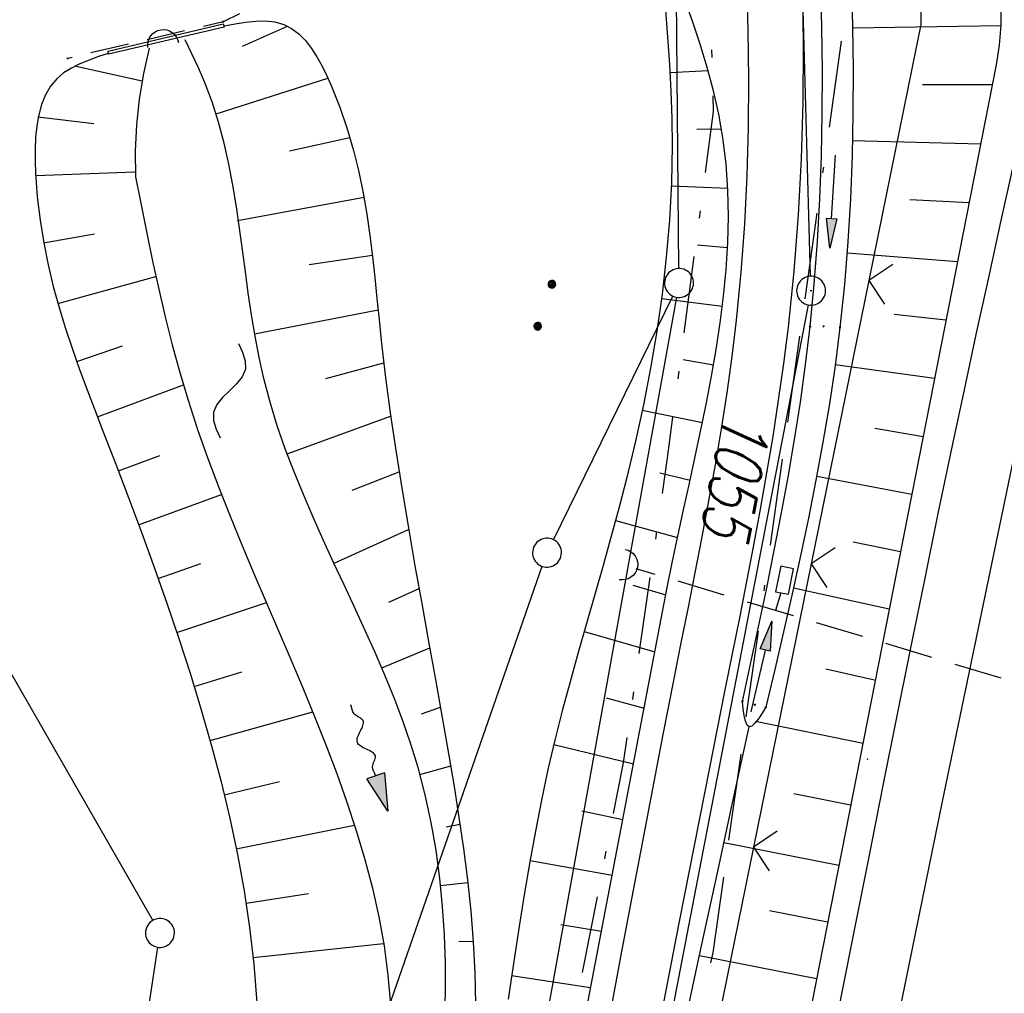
# Model space of a CAD drawing. Extents: x 510526 to 513920, y 467229 to 478797.
# Tile 311 of 467: x 512019 to 512070, y 475141 to 475192. Entities that reach past the tile are written whole.
import ezdxf

# ---------------------------------------------------------------- set-up
doc = ezdxf.new("R2010")
doc.units = 0
doc.header["$LTSCALE"] = 10
doc.header["$MEASUREMENT"] = 0
for name, pattern in [('ACAD_ISO16W100', [73, 15, -6.5, 15, -6.5, 15, -7, 1, -7]), ('AUSGEZOGEN', [0]), ('LT00', [0]), ('LT08', [0.42, 0.2, -0.1, 0.02, -0.1]), ('LT11', [0.3, 0.2, -0.1]), ('STRICHLINIE2', [0.375, 0.25, -0.125])]:
    doc.linetypes.add(name, pattern=pattern)
doc.layers.get('0').update_dxf_attribs({"linetype": 'LT00'})
for name, color, linetype in [('--FLIEßRICHTPFEIL', 180, 'Continuous'), ('--WASSER_NUTZUNG', 180, 'Continuous'), ('-Haltung', 182, 'STRICHLINIE2'), ('BAB-KABEL', 220, 'ACAD_ISO16W100'), ('DFK_AB_L', 21, 'LT00'), ('DFK_AB_P', 7, 'LT00'), ('DFK_FLUR_NR', 250, 'LT00'), ('DFK_GZPKT', 250, 'LT00'), ('DFK_KATASTER', 250, 'LT00'), ('DFK_NUTZUNG', 250, 'LT00'), ('DFK_TOPO-SYM', 252, 'LT00'), ('PFEIL', 140, 'AUSGEZOGEN'), ('STROM_UNTER', 80, 'LT08'), ('V90_AFBR_BAB', 250, 'LT00'), ('V90_BOESCH', 250, 'LT00'), ('V90_BOSCHUNG', 250, 'LT00'), ('V90_BR_KAPPE', 30, 'LT00'), ('V90_FELDWEG', 250, 'LT11'), ('V90_GRABEN', 250, 'LT00'), ('V90_LD_MARK', 250, 'LT00'), ('V90_PK_GR', 1, 'LT00'), ('V90_SINKK', 182, 'LT00'), ('V90_UK_DURCH', 182, 'LT00'), ('V90_ZAUN', 40, 'LT00')]:
    doc.layers.add(name, color=color, linetype=linetype)
doc.styles.get("Standard").update_dxf_attribs({"font": 'romans.shx'})

# ---------------------------------------------------------------- blocks, each defined once
blk = doc.blocks.new('SYMB7301')
at = {"color": 0, "linetype": 'ByBlock'}
for p, q in [((-0.128693, 0), (0, 0.128693)), ((0, -0.128693), (-0.128693, 0)), ((0, 0.128693), (0.128693, 0)), ((0.128693, 0), (0, -0.128693)), ((0.000059, -0.009738), (0.000059, 0.009897)), ((-0.00901, -0.004339), (-0.002225, -0.009749))]:
    blk.add_line(p, q, dxfattribs=at)
for points in [[(-0.002225, 0.009749), (-0.00901, 0.004339), (-0.00901, -0.004339)], [(0.01, 0), (0.006235, 0.007818), (-0.002225, 0.009749)], [(-0.002225, -0.009749), (0.006235, -0.007818), (0.01, 0)]]:
    blk.add_lwpolyline(points, dxfattribs=at)
blk = doc.blocks.new('SYMB7010')
at = {"color": 0, "linetype": 'ByBlock'}
for points in [[(-0.031408, 0.499213), (-0.093728, 0.49134), (-0.15457, 0.475719), (-0.212975, 0.452595), (-0.268021, 0.422333), (-0.31884, 0.385411), (-0.36463, 0.342411), (-0.40467, 0.29401), (-0.438329, 0.240973), (-0.465074, 0.184136), (-0.484486, 0.124395), (-0.496256, 0.062692), (-0.5002, 0)], [(0.5002, 0), (0.496256, 0.062692), (0.484485, 0.124395), (0.465074, 0.184136), (0.438329, 0.240973), (0.40467, 0.29401), (0.36463, 0.342411), (0.31884, 0.385411), (0.268021, 0.422333), (0.212975, 0.452595), (0.15457, 0.475719), (0.093728, 0.49134), (0.031408, 0.499213), (-0.031408, 0.499213)], [(-0.5002, 0), (-0.496256, -0.062692), (-0.484486, -0.124395), (-0.465075, -0.184136), (-0.438329, -0.240973), (-0.404671, -0.29401), (-0.36463, -0.342411), (-0.31884, -0.385411), (-0.268021, -0.422333), (-0.212975, -0.452595), (-0.154571, -0.475719), (-0.093728, -0.49134), (-0.031408, -0.499213), (0.031408, -0.499213)], [(0.031408, -0.499213), (0.093728, -0.491341), (0.15457, -0.475719), (0.212975, -0.452595), (0.268021, -0.422333), (0.31884, -0.385411), (0.36463, -0.342411), (0.404671, -0.294011), (0.438329, -0.240974), (0.465075, -0.184136), (0.484486, -0.124395), (0.496256, -0.062692), (0.500201, 0)]]:
    blk.add_lwpolyline(points, dxfattribs=at)
blk = doc.blocks.new('SYMB0003')
at = {"color": 0, "linetype": 'ByBlock'}
for p, q in [((-0.015712, 0), (0.010166, 0.012015)), ((0, -0.021257), (-0.015712, 0)), ((0.010166, 0.012015), (0, -0.021257))]:
    blk.add_line(p, q, dxfattribs=at)
for points in [[(-0.031395, 0.499013), (-0.093691, 0.491144), (-0.154509, 0.475528), (-0.21289, 0.452414), (-0.267913, 0.422164), (-0.318712, 0.385257), (-0.364484, 0.342274), (-0.404509, 0.293893), (-0.438154, 0.240877), (-0.464888, 0.184062), (-0.484292, 0.124345), (-0.496058, 0.062667), (-0.5, 0)], [(0.5, 0), (0.496057, 0.062667), (0.484292, 0.124345), (0.464888, 0.184062), (0.438153, 0.240877), (0.404509, 0.293893), (0.364484, 0.342274), (0.318712, 0.385257), (0.267913, 0.422164), (0.21289, 0.452414), (0.154509, 0.475528), (0.093691, 0.491144), (0.031395, 0.499013), (-0.031395, 0.499013)], [(-0.5, 0), (-0.496058, -0.062667), (-0.484292, -0.124345), (-0.464888, -0.184062), (-0.438154, -0.240877), (-0.404509, -0.293893), (-0.364485, -0.342274), (-0.318712, -0.385257), (-0.267914, -0.422164), (-0.21289, -0.452414), (-0.154509, -0.475529), (-0.093691, -0.491144), (-0.031395, -0.499014), (0.031395, -0.499014)], [(0.031395, -0.499014), (0.093691, -0.491144), (0.154509, -0.475529), (0.21289, -0.452414), (0.267914, -0.422164), (0.318712, -0.385257), (0.364485, -0.342274), (0.404509, -0.293893), (0.438154, -0.240877), (0.464889, -0.184062), (0.484292, -0.124345), (0.496058, -0.062667), (0.5, 0)]]:
    blk.add_lwpolyline(points, dxfattribs=at)
blk = doc.blocks.new('SYMB0652')
at = {"color": 0, "linetype": 'ByBlock'}
blk.add_lwpolyline([(-0.15, -0.075), (0.15, -0.075), (0.15, 0.075), (-0.15, 0.075), (-0.15, -0.075)], dxfattribs=at)
blk = doc.blocks.new('SYMB0011')
at = {"color": 0, "linetype": 'ByBlock'}
for p, q in [((0.5, 0), (-0.5, 0)), ((0, 0.5), (0, -0.5))]:
    blk.add_line(p, q, dxfattribs=at)
blk = doc.blocks.new('SYMB1107')
at = {"color": 0, "linetype": 'ByBlock'}
for points in [[(-0.2, 0), (-0.196157, 0.039018), (-0.184776, 0.076537), (-0.166294, 0.111114), (-0.141421, 0.141421), (-0.111114, 0.166294), (-0.076537, 0.184776), (-0.039018, 0.196157), (0, 0.2)], [(0, 0.2), (0.039018, 0.196157), (0.076537, 0.184776), (0.111114, 0.166294), (0.141421, 0.141421), (0.166294, 0.111114), (0.184776, 0.076537), (0.196157, 0.039018), (0.2, 0)]]:
    blk.add_lwpolyline(points, dxfattribs=at)
blk = doc.blocks.new('SYMB0024')
at = {"color": 0, "linetype": 'ByBlock'}
for p, q in [((-0.5, 0.5), (0, 0)), ((0, 0), (0.5, 0.5))]:
    blk.add_line(p, q, dxfattribs=at)
blk = doc.blocks.new('FLIEßRICHTPFEIL')
at = {"layer": '--FLIEßRICHTPFEIL'}
blk.add_hatch(color=256, dxfattribs=at).paths.add_polyline_path([(-1.95, 0.4875), (-1.95, -0.4875), (0, 0)])
for p, q in [((-1.95, 0.4875), (-1.95, -0.4875)), ((-1.95, 0.4875), (0, 0)), ((0, 0), (-1.95, -0.4875))]:
    blk.add_line(p, q, dxfattribs=at)
at = {"layer": '--FLIEßRICHTPFEIL', "start_tangent": (-1, 0), "end_tangent": (-1, 0)}
blk.add_spline([(-1.95, 0), (-2.4375, 0), (-2.925, 0.325), (-3.4125, 0), (-3.9, -0.325), (-4.3875, 0), (-4.875, 0.325), (-5.3625, 0), (-5.85, 0)], degree=3, dxfattribs=at)
blk = doc.blocks.new('SYMB7251')
at = {"color": 0, "linetype": 'ByBlock'}
for points in [[(-0.25, 0), (-0.208333, 0.028889), (-0.166667, 0.051111), (-0.125, 0.06), (-0.083333, 0.051111), (-0.041667, 0.028889), (0, 0)], [(0, 0), (0.041667, -0.028889), (0.083333, -0.051111), (0.125, -0.06), (0.166667, -0.051111), (0.208333, -0.028889), (0.25, 0)]]:
    blk.add_lwpolyline(points, dxfattribs=at)
blk = doc.blocks.new('Pfreil3')
at = {"layer": 'PFEIL'}
blk.add_hatch(color=256, dxfattribs=at).paths.add_polyline_path([(-1.549, 0.273), (-1.549, -0.273), (0, 0)])
for p, q in [((-1.549, 0), (-4.831, 0)), ((-1.549, -0.273), (-1.549, 0.273)), ((-1.549, 0.273), (0, 0)), ((0, 0), (-1.549, -0.273))]:
    blk.add_line(p, q, dxfattribs=at)
blk = doc.blocks.new('SYMB7112')
at = {"color": 0, "linetype": 'ByBlock'}
for p, q in [((-0.13, 0.012919), (-0.13, -0.012919)), ((-0.125, -0.017105), (-0.125, 0.017105)), ((-0.12, 0.019164), (-0.12, -0.019164)), ((-0.115, -0.019796), (-0.115, 0.019796)), ((-0.11, 0.019164), (-0.11, -0.019164)), ((-0.105, -0.017105), (-0.105, 0.017105)), ((-0.1, 0.012919), (-0.1, -0.012919)), ((-0.095, -0.000126), (-0.095, 0.000146)), ((0.1, 0.012919), (0.1, -0.012919)), ((0.105, -0.017105), (0.105, 0.017105)), ((0.11, 0.019164), (0.11, -0.019164)), ((0.115, -0.019796), (0.115, 0.019796)), ((0.12, 0.019164), (0.12, -0.019164)), ((0.125, -0.017105), (0.125, 0.017105)), ((0.13, 0.012919), (0.13, -0.012919)), ((0.135, -0.000126), (0.135, 0.000146))]:
    blk.add_line(p, q, dxfattribs=at)
for points in [[(-0.095, 0), (-0.096981, 0.008678), (-0.10253, 0.015637), (-0.11055, 0.019499), (-0.11945, 0.019499), (-0.12747, 0.015637), (-0.133019, 0.008678), (-0.135, 0)], [(-0.135, 0), (-0.133019, -0.008678), (-0.12747, -0.015637), (-0.11945, -0.019499), (-0.11055, -0.019499), (-0.10253, -0.015637), (-0.096981, -0.008678), (-0.095, 0)], [(0.135, 0), (0.133019, 0.008678), (0.12747, 0.015637), (0.11945, 0.019499), (0.11055, 0.019499), (0.10253, 0.015637), (0.096981, 0.008678), (0.095, 0)], [(0.095, 0), (0.096981, -0.008678), (0.10253, -0.015637), (0.11055, -0.019499), (0.11945, -0.019499), (0.12747, -0.015637), (0.133019, -0.008678), (0.135, 0)]]:
    blk.add_lwpolyline(points, dxfattribs=at)

msp = doc.modelspace()

# ---------------------------------------------------------------- linework, layer by layer
at = {"layer": '-Haltung'}
msp.add_line((512120.073, 475142.266), (512050.843, 475163.029), dxfattribs=at)
at = {"layer": '-Haltung', "flags": 128}
msp.add_lwpolyline([(512058.35, 475161.782), (512058.073, 475160.86)], dxfattribs=at)
at = {"layer": 'BAB-KABEL', "ltscale": 0.03, "flags": 128}
msp.add_lwpolyline([(513339.839, 477816.319), (513312.266, 477774.649), (513284.672, 477732.996), (513252.5, 477694.412), (513223.881, 477653.496), (513195.795, 477612.121), (513167.629, 477570.875), (513139.88, 477529.298), (513111.793, 477487.916), (513083.807, 477446.454), (513055.844, 477404.978), (513022.492, 477355.034), (513000.515, 477321.52), (512973.122, 477279.62), (512945.422, 477237.871), (512917.575, 477196.217), (512879.155, 477137.499), (512858.339, 477103.216), (512837.389, 477068.954), (512811.451, 477026.06), (512784.195, 476983.896), (512756.652, 476941.559), (512731.123, 476898.632), (512706.393, 476854.964), (512681.949, 476811.101), (512658.869, 476770.394), (512633.742, 476723.052), (512609.823, 476678.973), (512586.03, 476634.72), (512574.463, 476609.04), (512565.77, 476584.237), (512545.206, 476542.916), (512523.454, 476497.739), (512501.769, 476452.474), (512480.246, 476407.171), (512458.846, 476361.789), (512438.563, 476315.939), (512418.177, 476270.118), (512378.72, 476177.833), (512359.892, 476131.364), (512341.348, 476084.783), (512322.575, 476038.314), (512304.817, 475991.341), (512287.677, 475944.24), (512270.282, 475897.168), (512254.121, 475849.696), (512237.768, 475802.276), (512221.53, 475754.824), (512205.859, 475707.192), (512190.782, 475659.377), (512175.78, 475611.52), (512161.516, 475563.423), (512145.692, 475515.804), (512137.725, 475496.074), (512130.625, 475467.918), (512119.035, 475418.91), (512105.583, 475370.555), (512100.73, 475351.099), (512084.182, 475320.513), (512082.618, 475318.668), (512071.987, 475296.243), (512062.064, 475264.372), (512059.316, 475232.902), (512061.872, 475193.176), (512054.818, 475143.1), (512045.689, 475099.989), (512036.29, 475050.898), (512027.273, 475001.725), (512018.223, 474952.549), (512008.899, 474903.418), (512000.14, 474854.229), (511992.355, 474804.855), (511985.273, 474755.369), (511977.385, 474700.851), (511969.41, 474646.425), (511966.53, 474615.204), (511972.795, 474604.79), (511970.049, 474596.165), (511959.565, 474586.374), (511941.907, 474517.478), (511936.852, 474477.772), (511926.657, 474399.733), (511919.973, 474355.376), (511910.09, 474296.615), (511899.454, 474238.126), (511883.784, 474152.683), (511870.289, 474094.001), (511857.131, 474053.876), (511852.776, 474012.454), (511853.171, 473966.862), (511852.492, 473957.146), (511851.311, 473949.656), (511841.692, 473942.065), (511825.821, 473895.229), (511826.651, 473894.117), (511810.899, 473851.945), (511793.573, 473805.027), (511775.285, 473758.358), (511755.124, 473712.475), (511734.052, 473667.008), (511712.225, 473621.972), (511689.498, 473577.273), (511665.157, 473533.497), (511639.854, 473490.241), (511612.908, 473448.14), (511601.588, 473431.806), (511558.048, 473366.072), (511514.894, 473306.01), (511484.056, 473267.454), (511450.631, 473224.7), (511393.065, 473164.53), (511363.017, 473132.866), (511308.517, 473076.446), (511275.572, 473040.359), (511243.006, 473009.331), (511235.22, 472986.054), (511231.03, 472981.056), (511075.99, 472813.106), (511070.243, 472807.304), (511057.801, 472797.513), (511038.028, 472769.96), (511010.695, 472730.526), (510983.876, 472687.185), (510959.577, 472643.761), (510934.3, 472604.326), (510904.804, 472574.327), (510913.914, 472558.288), (510911.702, 472550.665), (510911.228, 472549.239), (510895.971, 472514.712), (510882.655, 472477.924), (510872.403, 472460.753), (510857.497, 472432.352), (510836.101, 472381.12), (510836.281, 472368.894), (510832.944, 472355.972), (510830.181, 472332.026), (510848.219, 472325.537), (510838.512, 472271.416), (510831.965, 472215.431), (510830.702, 472169.392), (510828.833, 472118.665), (510829.075, 472067.625), (510833.949, 472011.739), (510842.444, 471951.437), (510849.978, 471906.34), (510856.18, 471866.272), (510867.229, 471812.821), (510879.853, 471762.875), (510891.506, 471713.806), (510903.789, 471665.07), (510916.063, 471616.285), (510929.638, 471568.076), (510950.958, 471501.368), (510971.606, 471429.824), (510974.35, 471422.765), (510989.551, 471366.875), (511004.499, 471314.199), (511016.364, 471270.838), (511026.276, 471232.419), (511039.24, 471184.146), (511056.597, 471116.881), (511065.905, 471078.265), (511077.604, 471030.011), (511089.225, 470981.622), (511098.911, 470932.895), (511107.165, 470884.025), (511116.152, 470835.042), (511125.079, 470786.059), (511133.148, 470736.973), (511137.299, 470706.315), (511129.89, 470689.715), (511129.543, 470684.612), (511132.443, 470671.581), (511143.113, 470670.948), (511145.784, 470638.261), (511151.08, 470588.888), (511155.977, 470539.416), (511159.512, 470489.779), (511162.627, 470440.141), (511165.944, 470390.621), (511167.842, 470340.945), (511167.805, 470291.237), (511167.773, 470272.425), (511169.192, 470243.962), (511168.974, 470223.344), (511163.734, 470203.872), (511151.457, 470170.118), (511152.401, 470145.764), (511161.627, 470107.325), (511162.261, 470078.654), (511157.084, 470021.39), (511153.973, 469975.779), (511150.229, 469924.108), (511146.614, 469878.373), (511141.044, 469826.728), (511133.852, 469745.039), (511131.815, 469700.017), (511128.932, 469655.166), (511125.194, 469595.287), (511130.663, 469554.69), (511130.405, 469544.669), (511121.691, 469477.401)], dxfattribs=at)
at = {"layer": 'DFK_AB_L'}
for p, q in [((512059.899, 475178.2), (512058.932, 475212.1)), ((512028.342, 475013.257), (512059.779, 475176.714))]:
    msp.add_line(p, q, dxfattribs=at)
at = {"layer": 'DFK_KATASTER'}
for p, q in [((512053.064, 475178.6), (512052.767, 475212.03)), ((511998.554, 475192.159), (512025.767, 475144.78)), ((512052.937, 475177.112), (512023.493, 475014.078)), ((512046.55, 475164.533), (512052.74, 475177.176)), ((512016.257, 475077.848), (512045.973, 475163.152)), ((512016.122, 475077.882), (512026.028, 475143.388))]:
    msp.add_line(p, q, dxfattribs=at)
at = {"layer": 'STROM_UNTER', "ltscale": 2, "flags": 128}
msp.add_lwpolyline([(512106.832, 475395.449), (512100.577, 475370.649), (512096.589, 475359.469), (512083.838, 475334.326), (512065.066, 475297.358), (512056.809, 475270.549), (512053.261, 475243.943), (512053.983, 475218.368), (512054.849, 475186.752), (512052.455, 475168.777), (512050.173, 475152.953), (512034.954, 475075.22), (512023.847, 475014.474), (512009.039, 474933.576), (511995.081, 474858.819), (511990.716, 474830.746), (511982.93, 474777.15), (511977.714, 474741.754), (511964.506, 474649.994), (511961.195, 474618.195), (511958.966, 474609.715), (511956.304, 474599.655), (511945.517, 474601.667), (511868.654, 474617.784), (511864.09, 474615.85), (511856.826, 474617.215), (511855.029, 474620.305), (511851.476, 474623.063), (511837.524, 474630.752), (511826.161, 474638.944)], dxfattribs=at)
at = {"layer": 'V90_AFBR_BAB'}
for points in [[(512056.565, 475193.452), (512056.647, 475190.943), (512056.681, 475188.432), (512056.664, 475185.922), (512056.594, 475183.413), (512056.468, 475180.908), (512056.283, 475178.409), (512056.036, 475175.916), (512055.807, 475174.034), (512055.546, 475172.157), (512055.256, 475170.283), (512054.941, 475168.413), (512054.607, 475166.545), (512054.257, 475164.679), (512053.895, 475162.815), (512053.525, 475160.953), (512053.152, 475159.09), (512052.781, 475157.228), (512052.228, 475154.418), (512051.686, 475151.607), (512051.15, 475148.795), (512050.62, 475145.983), (512050.092, 475143.171), (512049.565, 475140.359)], [(512052.292, 475140.605), (512053.081, 475144.638), (512053.873, 475148.67), (512054.669, 475152.703), (512055.472, 475156.735), (512055.848, 475158.611), (512056.222, 475160.486), (512056.591, 475162.363), (512056.951, 475164.241), (512057.299, 475166.121), (512057.633, 475168.003), (512057.947, 475169.888), (512058.239, 475171.776), (512058.506, 475173.668), (512058.743, 475175.564), (512059.045, 475178.468), (512059.272, 475181.381), (512059.428, 475184.3), (512059.515, 475187.223), (512059.534, 475190.147), (512059.487, 475193.07)], [(512055.574, 475111.194), (512056.511, 475115.959), (512057.455, 475120.723), (512058.253, 475124.722), (512059.054, 475128.721), (512059.857, 475132.719), (512060.661, 475136.717), (512061.463, 475140.716), (512062.263, 475144.715), (512062.966, 475148.247), (512063.669, 475151.779), (512064.373, 475155.311), (512065.082, 475158.842), (512065.797, 475162.371), (512066.523, 475165.898), (512067.26, 475169.423), (512067.873, 475172.302), (512068.494, 475175.179), (512069.121, 475178.055), (512069.752, 475180.93), (512070.386, 475183.804)]]:
    msp.add_lwpolyline(points, dxfattribs=at)
at = {"layer": 'V90_BOESCH'}
for points in [[(512048.055, 475139.062), (512052.445, 475161.972), (512052.717, 475163.339), (512053.005, 475164.711), (512053.304, 475166.088), (512053.608, 475167.469), (512053.911, 475168.854), (512054.208, 475170.24), (512054.492, 475171.628), (512054.757, 475173.017), (512054.998, 475174.405), (512055.209, 475175.792), (512055.383, 475177.176), (512055.516, 475178.558), (512055.601, 475179.935), (512055.632, 475181.307), (512055.603, 475182.674), (512055.509, 475184.034), (512055.343, 475185.386), (512055.127, 475186.608), (512054.855, 475187.824), (512054.533, 475189.034), (512054.169, 475190.24), (512053.768, 475191.441), (512053.34, 475192.64)], [(512069.768, 475192.276), (512069.759, 475191.236), (512069.68, 475190.199), (512069.52, 475189.166), (512056.148, 475121.12), (512051.328, 475097.268)], [(512052.363, 475192.007), (512052.477, 475190.601), (512052.574, 475189.195), (512052.648, 475187.789), (512052.694, 475186.382), (512052.709, 475184.975), (512052.672, 475183.046), (512052.57, 475181.118), (512052.407, 475179.191), (512052.187, 475177.268), (512051.914, 475175.35), (512051.59, 475173.438), (512051.219, 475171.533), (512050.806, 475169.637), (512050.354, 475167.752), (512049.961, 475166.229), (512049.55, 475164.712), (512049.127, 475163.2), (512048.696, 475161.691), (512048.264, 475160.184), (512047.836, 475158.676), (512047.417, 475157.167), (512047.013, 475155.654), (512046.629, 475154.136), (512046.271, 475152.612), (512045.929, 475151.019), (512045.617, 475149.419), (512045.327, 475147.814), (512045.055, 475146.205), (512044.797, 475144.593), (512044.496, 475142.646), (512044.202, 475140.698)], [(512029.485, 475191.195), (512030.035, 475191.296), (512030.578, 475191.382), (512031.108, 475191.438), (512031.619, 475191.448), (512032.105, 475191.397), (512032.558, 475191.27), (512032.966, 475191.062), (512033.34, 475190.778), (512033.682, 475190.429), (512033.996, 475190.026), (512034.283, 475189.58), (512034.548, 475189.102), (512034.792, 475188.605), (512035.018, 475188.098), (512035.472, 475186.966), (512035.858, 475185.843), (512036.185, 475184.728), (512036.458, 475183.619), (512036.687, 475182.516), (512036.877, 475181.418), (512037.036, 475180.324), (512037.171, 475179.232), (512037.29, 475178.142), (512037.399, 475177.053), (512037.506, 475175.963), (512037.618, 475174.872), (512037.843, 475172.939), (512038.101, 475171), (512038.387, 475169.054), (512038.698, 475167.103), (512039.027, 475165.146), (512039.37, 475163.185), (512039.722, 475161.221), (512040.08, 475159.253), (512040.437, 475157.283), (512040.789, 475155.311), (512041.132, 475153.338), (512041.4, 475151.726), (512041.653, 475150.115), (512041.885, 475148.503), (512042.089, 475146.892), (512042.261, 475145.281), (512042.393, 475143.671), (512042.48, 475142.062), (512042.516, 475140.454)], [(512040.895, 475139.354), (512040.947, 475141.094), (512040.945, 475142.562), (512040.898, 475144.032), (512040.804, 475145.5), (512040.661, 475146.963), (512040.464, 475148.418), (512040.212, 475149.862), (512039.902, 475151.293), (512039.532, 475152.706), (512039.158, 475153.925), (512038.741, 475155.132), (512038.289, 475156.326), (512037.806, 475157.511), (512037.298, 475158.688), (512036.773, 475159.859), (512036.235, 475161.027), (512035.692, 475162.192), (512035.148, 475163.357), (512034.611, 475164.524), (512034.085, 475165.694), (512033.578, 475166.87), (512033.095, 475168.053), (512032.641, 475169.246), (512032.225, 475170.449), (512031.85, 475171.666), (512031.524, 475172.898), (512031.28, 475173.991), (512031.07, 475175.096), (512030.887, 475176.208), (512030.723, 475177.327), (512030.571, 475178.448), (512030.422, 475179.571), (512030.269, 475180.691), (512030.104, 475181.808), (512029.921, 475182.919), (512029.71, 475184.02), (512029.465, 475185.111), (512029.179, 475186.188), (512028.842, 475187.249), (512028.448, 475188.291), (512028.13, 475189.022), (512027.79, 475189.747), (512027.439, 475190.468)], [(512023.449, 475189.766), (512022.949, 475189.597), (512022.458, 475189.419), (512021.987, 475189.225), (512021.545, 475189.004), (512021.142, 475188.75), (512020.789, 475188.452), (512020.458, 475188.059), (512020.196, 475187.608), (512019.994, 475187.109), (512019.847, 475186.57), (512019.747, 475185.999), (512019.688, 475185.404), (512019.663, 475184.793), (512019.665, 475184.176), (512019.687, 475183.56), (512019.775, 475182.316), (512019.916, 475181.109), (512020.105, 475179.936), (512020.336, 475178.791), (512020.605, 475177.671), (512020.908, 475176.573), (512021.239, 475175.493), (512021.595, 475174.426), (512021.97, 475173.369), (512022.36, 475172.317), (512022.76, 475171.268), (512023.166, 475170.217), (512023.846, 475168.45), (512024.524, 475166.668), (512025.196, 475164.871), (512025.855, 475163.062), (512026.499, 475161.239), (512027.121, 475159.405), (512027.718, 475157.561), (512028.285, 475155.706), (512028.817, 475153.842), (512029.309, 475151.97), (512029.757, 475150.09), (512030.156, 475148.204), (512030.501, 475146.312), (512030.787, 475144.416), (512031.011, 475142.515), (512031.173, 475140.528)], [(512025.583, 475190.03), (512025.284, 475188.717), (512025.062, 475187.388), (512024.92, 475186.049), (512024.857, 475184.703), (512024.874, 475183.357), (512025.162, 475181.9), (512025.456, 475180.443), (512025.759, 475178.989), (512026.077, 475177.537), (512026.414, 475176.088), (512026.777, 475174.644), (512027.169, 475173.204), (512027.595, 475171.771), (512028.089, 475170.256), (512028.621, 475168.749), (512029.186, 475167.247), (512029.778, 475165.751), (512030.39, 475164.259), (512031.016, 475162.772), (512031.651, 475161.287), (512032.289, 475159.805), (512032.923, 475158.325), (512033.548, 475156.846), (512034.158, 475155.367), (512034.746, 475153.887), (512035.307, 475152.406), (512035.835, 475150.923), (512036.323, 475149.438), (512036.767, 475147.949), (512037.159, 475146.456), (512037.494, 475144.958), (512037.766, 475143.454), (512037.968, 475141.945), (512038.097, 475140.436)], [(512047.383, 475109.592), (512047.988, 475112.712), (512048.593, 475115.832), (512049.2, 475118.952), (512049.811, 475122.071), (512050.428, 475125.188), (512051.055, 475128.304), (512051.832, 475132.098), (512052.624, 475135.89), (512053.427, 475139.678), (512054.24, 475143.466), (512055.06, 475147.251), (512055.885, 475151.036), (512056.712, 475154.82)]]:
    msp.add_lwpolyline(points, dxfattribs=at)
at = {"layer": 'V90_BOSCHUNG'}
for p, q in [((512030.426, 475190.135), (512032.752, 475191.182)), ((512062.075, 475191.094), (512069.758, 475191.213)), ((512021.707, 475189.115), (512025.207, 475188.339)), ((512052.598, 475188.78), (512054.578, 475188.875)), ((512029.047, 475186.626), (512034.849, 475188.48)), ((512065.709, 475188.154), (512069.319, 475188.142)), ((512019.8, 475186.474), (512022.713, 475186.118)), ((512053.986, 475185.834), (512055.269, 475185.845)), ((512032.852, 475184.71), (512035.992, 475185.405)), ((512062.066, 475185.248), (512068.716, 475185.075)), ((512019.693, 475183.437), (512024.83, 475183.624)), ((512052.665, 475182.89), (512055.598, 475182.769)), ((512030.16, 475181.088), (512036.727, 475182.301)), ((512065.041, 475182.177), (512068.116, 475182.024)), ((512020.104, 475179.94), (512022.737, 475180.403)), ((512054.034, 475179.829), (512055.589, 475179.692)), ((512061.789, 475179.423), (512067.517, 475178.973)), ((512033.876, 475178.805), (512037.163, 475179.3)), ((512020.848, 475176.783), (512025.933, 475178.184)), ((512052.158, 475177.05), (512055.32, 475176.641)), ((512031.051, 475175.21), (512037.458, 475176.454)), ((512064.224, 475176.229), (512066.92, 475175.936)), ((512021.82, 475173.784), (512024.202, 475174.594)), ((512034.744, 475172.889), (512037.749, 475173.712)), ((512053.289, 475173.88), (512054.863, 475173.612)), ((512061.176, 475173.628), (512066.325, 475172.908)), ((512022.898, 475170.909), (512027.355, 475172.564)), ((512051.162, 475171.259), (512054.285, 475170.613)), ((512032.734, 475168.994), (512038.108, 475170.95)), ((512063.233, 475170.314), (512065.733, 475169.893)), ((512023.98, 475168.101), (512026.128, 475168.908)), ((512036.118, 475167.104), (512038.544, 475168.056)), ((512052.077, 475168.008), (512053.643, 475167.626)), ((512060.214, 475167.832), (512065.145, 475166.9)), ((512025.032, 475165.312), (512029.327, 475166.884)), ((512035.17, 475163.311), (512039.041, 475165.061)), ((512049.772, 475165.524), (512052.993, 475164.654)), ((512062.096, 475164.423), (512064.558, 475163.917)), ((512026.048, 475162.521), (512028.258, 475163.298)), ((512038.009, 475161.3), (512039.58, 475162.009)), ((512050.681, 475162.169), (512052.389, 475161.68)), ((512059.005, 475162.028), (512063.974, 475160.943)), ((512027.015, 475159.723), (512031.659, 475161.269)), ((512048.147, 475159.773), (512051.822, 475158.72)), ((512037.646, 475157.886), (512040.139, 475158.926)), ((512027.92, 475156.915), (512030.394, 475157.684)), ((512060.691, 475157.837), (512063.215, 475157.265)), ((512039.714, 475155.498), (512040.694, 475155.848)), ((512049.297, 475156.325), (512051.261, 475155.791)), ((512028.744, 475154.107), (512034.063, 475155.599)), ((512062.619, 475153.959), (512057.038, 475155.097)), ((512046.572, 475153.9), (512050.706, 475152.896)), ((512039.628, 475152.358), (512041.224, 475152.792)), ((512029.474, 475151.297), (512032.337, 475151.995)), ((512061.969, 475150.762), (512059.019, 475151.342)), ((512048.031, 475150.463), (512050.154, 475150.016)), ((512030.099, 475148.486), (512036.232, 475149.723)), ((512040.993, 475149.632), (512041.705, 475149.766)), ((512061.358, 475147.633), (512055.398, 475148.804)), ((512045.342, 475147.897), (512049.602, 475147.136)), ((512040.702, 475146.588), (512042.106, 475146.745)), ((512030.603, 475145.678), (512033.853, 475146.179)), ((512060.78, 475144.689), (512057.77, 475145.28)), ((512046.945, 475144.563), (512049.045, 475144.226)), ((512030.974, 475142.863), (512037.745, 475143.576)), ((512041.652, 475143.68), (512042.389, 475143.712)), ((512060.201, 475141.745), (512054.127, 475142.939)), ((512044.385, 475141.917), (512048.483, 475141.295))]:
    msp.add_line(p, q, dxfattribs=at)
at = {"layer": 'V90_BR_KAPPE'}
msp.add_lwpolyline([(512029.421, 475191.289), (512029.475, 475191.117), (512023.474, 475189.728), (512023.447, 475189.877), (512029.421, 475191.289)], dxfattribs=at)
at = {"layer": 'V90_FELDWEG', "flags": 128}
msp.add_lwpolyline([(512050.048, 475198.663), (512048.646, 475198.341), (512047.246, 475198.014), (512045.849, 475197.677), (512044.457, 475197.324), (512043.073, 475196.952), (512041.698, 475196.553), (512040.334, 475196.124), (512038.982, 475195.66), (512037.761, 475195.202), (512036.55, 475194.714), (512035.349, 475194.202), (512034.155, 475193.667), (512032.967, 475193.116), (512031.783, 475192.553), (512030.603, 475191.98), (512029.424, 475191.404), (512021.358, 475189.507)], dxfattribs=at)
at = {"layer": 'V90_GRABEN'}
for points in [[(512056.362, 475156.144), (512056.781, 475158.08), (512057.195, 475160.016), (512057.602, 475161.953), (512057.996, 475163.892), (512058.373, 475165.833), (512058.731, 475167.776), (512059.063, 475169.723), (512059.368, 475171.673), (512059.639, 475173.627), (512059.873, 475175.586), (512060.089, 475177.791), (512060.257, 475180.003), (512060.379, 475182.218), (512060.46, 475184.438), (512060.502, 475186.659), (512060.508, 475188.882), (512060.483, 475191.106), (512060.428, 475193.329)], [(512062.021, 475193.403), (512062.074, 475191.165), (512062.099, 475188.926), (512062.09, 475186.688), (512062.046, 475184.452), (512061.96, 475182.219), (512061.83, 475179.989), (512061.652, 475177.765), (512061.421, 475175.547), (512061.166, 475173.559), (512060.871, 475171.577), (512060.539, 475169.599), (512060.175, 475167.625), (512059.783, 475165.655), (512059.369, 475163.688), (512058.937, 475161.723), (512058.491, 475159.761), (512058.035, 475157.799), (512057.575, 475155.838)], [(512057.575, 475155.838), (512057.378, 475155.525), (512057.187, 475155.239), (512057.008, 475155.008), (512056.847, 475154.859), (512056.712, 475154.82), (512056.603, 475154.912), (512056.52, 475155.119), (512056.456, 475155.413), (512056.406, 475155.764), (512056.362, 475156.144)]]:
    msp.add_lwpolyline(points, dxfattribs=at)
at = {"layer": 'V90_LD_MARK'}
msp.add_lwpolyline([(512054.937, 475091.916), (512058.79, 475111.611), (512062.721, 475131.29), (512066.731, 475150.955), (512070.819, 475170.603), (512074.986, 475190.236), (512079.23, 475209.852), (512083.551, 475229.451), (512087.949, 475249.033)], dxfattribs=at)
at = {"layer": 'V90_ZAUN'}
for p, q in [((512062.917, 475177.985), (512059.924, 475163.287)), ((512059.924, 475163.287), (512056.931, 475148.588)), ((512056.931, 475148.588), (512053.938, 475133.89))]:
    msp.add_line(p, q, dxfattribs=at)
msp.add_lwpolyline([(512065.595, 475192.712), (512065.622, 475191.267), (512062.917, 475177.985)], dxfattribs=at)

# ---------------------------------------------------------------- block references
at = {"layer": '--FLIEßRICHTPFEIL', "rotation": 289.2015043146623}
msp.add_blockref('FLIEßRICHTPFEIL', (512037.97, 475150.442), dxfattribs=at)
at = {"layer": '--WASSER_NUTZUNG', "xscale": 10.00000000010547, "yscale": 9.99999999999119, "zscale": 10, "rotation": 259.0065000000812}
msp.add_blockref('SYMB7251', (512029.743, 475172.264), dxfattribs=at)
at = {"layer": 'DFK_AB_P', "xscale": 1.499999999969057, "yscale": 1.5, "zscale": 1.5, "rotation": 251.2881100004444}
msp.add_blockref('SYMB0003', (512059.92, 475177.45), dxfattribs=at)
at = {"layer": 'DFK_GZPKT', "xscale": 1.499999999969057, "yscale": 1.5, "zscale": 1.5, "rotation": 251.2881100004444}
for p in [(512053.07, 475177.85), (512046.22, 475163.86), (512026.14, 475144.13)]:
    msp.add_blockref('SYMB7010', p, dxfattribs=at)
at = {"layer": 'DFK_NUTZUNG', "xscale": 9.999999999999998, "yscale": 10, "zscale": 10, "rotation": 251.28826}
msp.add_blockref('SYMB7112', (512046.106, 475176.694), dxfattribs=at)
at = {"layer": 'DFK_TOPO-SYM', "xscale": 0.1, "yscale": 0.1, "zscale": 0.1, "rotation": 359.99968}
msp.add_blockref('SYMB7301', (512062.85, 475153.15), dxfattribs=at)
at = {"layer": 'PFEIL'}
for p, rotation in [((512060.895, 475179.656), 266.6044327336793), ((512057.887, 475160.314), 76.99691393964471)]:
    msp.add_blockref('Pfreil3', p, dxfattribs=dict(at, rotation=rotation))
at = {"layer": 'V90_FELDWEG', "xscale": 0.1000000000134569, "yscale": 0.1000000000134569, "zscale": 0.1, "rotation": 259.0065042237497}
for p in [(512029.424, 475191.404), (512021.358, 475189.507)]:
    msp.add_blockref('SYMB0011', p, dxfattribs=at)
at = {"layer": 'V90_PK_GR', "xscale": 0.1000000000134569, "yscale": 0.1000000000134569, "zscale": 0.1, "rotation": 259.0065042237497}
for p in [(512059.873, 475175.586), (512060.574, 475175.604), (512061.421, 475175.547), (512056.362, 475156.144), (512057.007, 475155.971), (512057.575, 475155.838)]:
    msp.add_blockref('SYMB0011', p, dxfattribs=at)
at = {"layer": 'V90_SINKK', "xscale": 4.499999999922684, "yscale": 4.499999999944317, "zscale": 4.5, "rotation": 78.7643216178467}
msp.add_blockref('SYMB0652', (512058.545, 475162.432), dxfattribs=at)
at = {"layer": 'V90_UK_DURCH', "zscale": 4}
for p, xscale, yscale, rotation in [((512026.307, 475190.204), 4.000000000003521, 3.999999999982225, 9.171631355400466), ((512050.125, 475163.244), 4.000000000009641, 4.000000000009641, 259.0065042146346)]:
    msp.add_blockref('SYMB1107', p, dxfattribs=dict(at, xscale=xscale, yscale=yscale, rotation=rotation))
at = {"layer": 'V90_ZAUN', "xscale": 2.100000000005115, "yscale": 2.099999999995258, "zscale": 2.1, "rotation": 258.488924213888}
for p in [(512062.917, 475177.985), (512059.924, 475163.287), (512056.931, 475148.588)]:
    msp.add_blockref('SYMB0024', p, dxfattribs=at)

# ---------------------------------------------------------------- texts
at = {"layer": 'DFK_FLUR_NR', "oblique": 13.754, "width": 0.75}
msp.add_text('1055', height=2.5, rotation=259.0065, dxfattribs=at).set_placement((512055.438, 475171.29))

doc.saveas('drawing.dxf')
